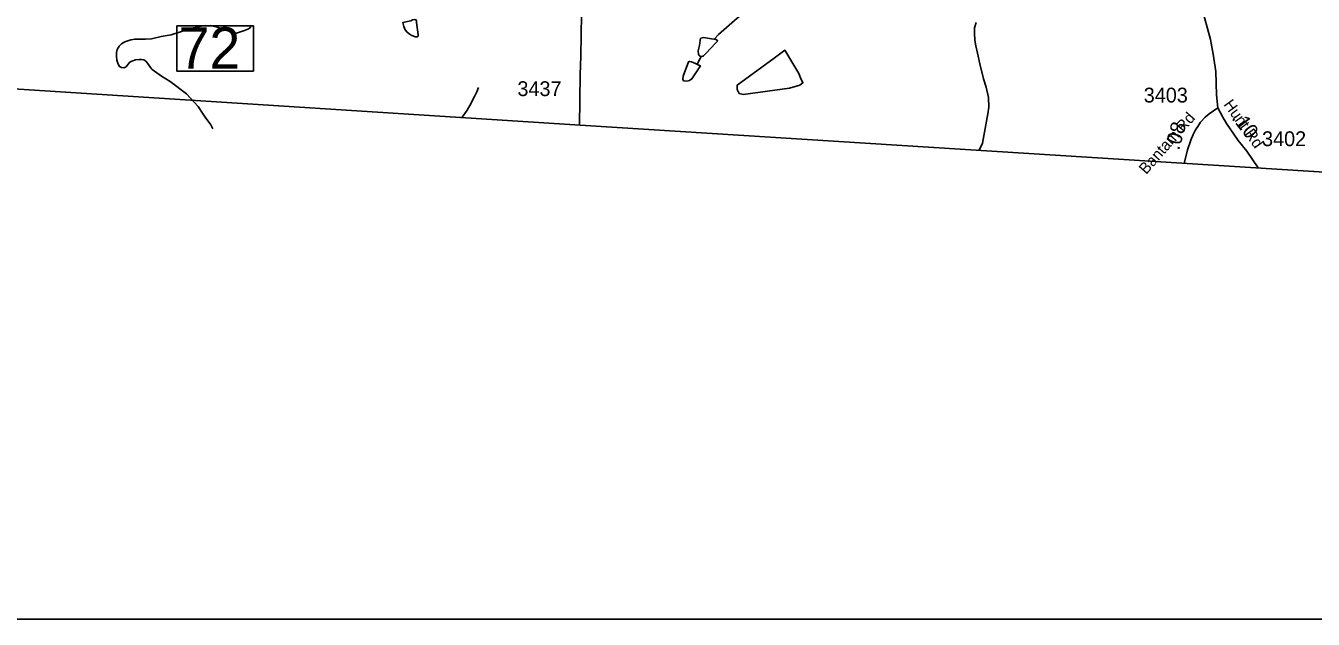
# Model space of a CAD drawing. Extents: x 1662474 to 1856135, y 779280 to 917889.
# Drawn here: x 1763739 to 1774598, y 782767 to 787772 of the extents above; entities that cross this region are included whole.
import ezdxf

# ---------------------------------------------------------------- set-up
doc = ezdxf.new("R2010")
doc.units = 0
for name, color, linetype in [('Exist Boundary Political CountyLine', 7, 'Continuous'), ('Exist Hydrographic Creek Single Shore', 7, 'Continuous'), ('Exist Hydrographic Misc Water Feature', 7, 'Continuous'), ('Exist Hydrographic Pond Under 1500 Sq Ft', 7, 'Continuous'), ('Exist Road Secondary Mileage Tenths English Label', 7, 'Continuous'), ('Exist Road Secondary Structure Standard Bridge Number Label', 7, 'Continuous'), ('Exist Road Secondary Type 51 Attributed', 7, 'Continuous'), ('Exist Road Secondary Type 51 Label', 7, 'Continuous'), ('Exist Road Secondary Type 51 Number Label', 7, 'Continuous'), ('Map Preparation Inset Cut Line', 7, 'Continuous')]:
    doc.layers.add(name, color=color, linetype=linetype)

msp = doc.modelspace()

# ---------------------------------------------------------------- linework, layer by layer
at = {"layer": 'Exist Boundary Political CountyLine'}
msp.add_lwpolyline([(1690037, 791664), (1701364, 790958), (1714716, 790252), (1740499, 788706), (1750629, 788065), (1759370, 787540), (1762189, 787333), (1768414, 786934), (1776473, 786426), (1794607, 785397), (1814975, 784259), (1839558, 782881)], dxfattribs=at)
at = {"layer": 'Exist Hydrographic Creek Single Shore'}
for points in [[(1765257, 787773), (1765220, 787768), (1765155, 787754), (1765052, 787723), (1764967, 787696), (1764881, 787681), (1764801, 787663), (1764748, 787660), (1764661, 787660), (1764625, 787653), (1764575, 787636), (1764548, 787619), (1764526, 787600), (1764510, 787573), (1764504, 787547), (1764504, 787515), (1764507, 787483), (1764520, 787448), (1764531, 787428), (1764546, 787419), (1764568, 787418), (1764585, 787425), (1764600, 787445), (1764617, 787466), (1764634, 787474), (1764666, 787484), (1764696, 787487), (1764715, 787488), (1764736, 787484), (1764751, 787474), (1764766, 787456), (1764792, 787419), (1764807, 787404), (1764884, 787346), (1764957, 787301), (1765094, 787198), (1765159, 787128), (1765194, 787092), (1765230, 787036), (1765254, 787001), (1765301, 786936), (1765318, 786902)], [(1765640, 787778), (1765632, 787756), (1765613, 787744), (1765583, 787732), (1765517, 787711), (1765489, 787714), (1765447, 787731), (1765399, 787746), (1765354, 787759), (1765297, 787774)]]:
    msp.add_lwpolyline(points, dxfattribs=at)
at = {"layer": 'Exist Hydrographic Misc Water Feature'}
for points in [[(1769544, 787659), (1769581, 787698), (1769626, 787739), (1769740, 787837), (1769797, 787880), (1769843, 787912), (1769895, 787939), (1769954, 787969), (1770014, 787982), (1770062, 787988)], [(1771778, 786722), (1771790, 786739), (1771808, 786783), (1771852, 787029), (1771861, 787087), (1771860, 787167), (1771840, 787253), (1771817, 787325), (1771786, 787450), (1771765, 787540), (1771751, 787604), (1771744, 787652), (1771740, 787710), (1771740, 787756), (1771755, 787800)], [(1769401, 787448), (1769426, 787495), (1769435, 787512)], [(1767416, 786998), (1767437, 787023), (1767462, 787061), (1767486, 787101), (1767525, 787177), (1767543, 787214), (1767559, 787252)]]:
    msp.add_lwpolyline(points, dxfattribs=at)
at = {"layer": 'Exist Hydrographic Pond Under 1500 Sq Ft'}
for points in [[(1766986, 787813), (1767002, 787823), (1767022, 787825), (1767030, 787823), (1767034, 787815), (1767036, 787801), (1767049, 787695), (1767049, 787685), (1767042, 787679), (1767024, 787679), (1766991, 787693), (1766973, 787703), (1766955, 787717), (1766939, 787738), (1766927, 787766), (1766921, 787800), (1766960, 787809), (1766986, 787813)], [(1769566, 787654), (1769572, 787650), (1769573, 787643), (1769557, 787624), (1769477, 787542), (1769454, 787518), (1769449, 787515), (1769441, 787512), (1769431, 787512), (1769426, 787515), (1769422, 787518), (1769417, 787525), (1769414, 787532), (1769411, 787562), (1769421, 787607), (1769427, 787651), (1769431, 787665), (1769434, 787668), (1769454, 787672), (1769524, 787661), (1769558, 787657), (1769566, 787654)], [(1769790, 787193), (1770180, 787247), (1770267, 787270), (1770294, 787290), (1770274, 787332), (1770259, 787369), (1770142, 787565), (1770051, 787499), (1769740, 787272), (1769740, 787235), (1769756, 787200), (1769790, 787193)], [(1769387, 787454), (1769423, 787438), (1769429, 787434), (1769358, 787324), (1769336, 787310), (1769314, 787305), (1769292, 787307), (1769286, 787309), (1769280, 787323), (1769284, 787347), (1769329, 787468), (1769338, 787472), (1769355, 787468), (1769387, 787454)]]:
    msp.add_lwpolyline(points, dxfattribs=at)
at = {"layer": 'Exist Road Secondary Structure Standard Bridge Number Label'}
msp.add_lwpolyline([(1765015, 787772), (1765660, 787772), (1765660, 787390), (1765015, 787390)], close=True, dxfattribs=at)
at = {"layer": 'Exist Road Secondary Type 51 Attributed'}
for points in [[(1768437, 789499), (1768440, 789418), (1768440, 789333), (1768437, 789021), (1768439, 788919), (1768447, 788768), (1768447, 788570), (1768443, 788424), (1768439, 788116), (1768427, 787868), (1768421, 787519), (1768416, 787358), (1768409, 786934)], [(1773484, 788731), (1773525, 788547), (1773666, 787892), (1773730, 787657), (1773753, 787534), (1773776, 787387), (1773782, 787190), (1773794, 787080)], [(1773794, 787080), (1773719, 787029), (1773685, 787000), (1773648, 786959), (1773623, 786922), (1773610, 786904), (1773601, 786889), (1773585, 786856), (1773564, 786807), (1773538, 786725), (1773510, 786612)], [(1773794, 787080), (1773836, 787002), (1773867, 786947), (1773965, 786806), (1774039, 786714), (1774133, 786573)]]:
    msp.add_lwpolyline(points, dxfattribs=at)
at = {"layer": 'Map Preparation Inset Cut Line'}
msp.add_lwpolyline([(1793585, 782767), (1731036, 782767), (1731036, 826588), (1793585, 826588)], close=True, dxfattribs=at)

# ---------------------------------------------------------------- texts
at = {"layer": 'Exist Road Secondary Mileage Tenths English Label'}
for s, rotation, p in [('.08', 74.6517, (1773466, 786717)), ('.10', 307.9152, (1773905, 786991))]:
    msp.add_text(s, height=125, rotation=rotation, dxfattribs=at).set_placement(p)
at = {"layer": 'Exist Road Secondary Structure Standard Bridge Number Label'}
msp.add_text('72', height=350, dxfattribs=at).set_placement((1765028, 787409))
at = {"layer": 'Exist Road Secondary Type 51 Label'}
for s, rotation, p in [('Hunt Rd', 305.6997, (1773837, 787108)), ('Bantam Rd', 48.7203, (1773189, 786513))]:
    msp.add_text(s, height=95, rotation=rotation, dxfattribs=at).set_placement(p)
at = {"layer": 'Exist Road Secondary Type 51 Number Label'}
for s, p in [('3437', (1767886, 787179)), ('3403', (1773168, 787125)), ('3402', (1774166, 786757))]:
    msp.add_text(s, height=125, dxfattribs=at).set_placement(p)

doc.saveas('drawing.dxf')
